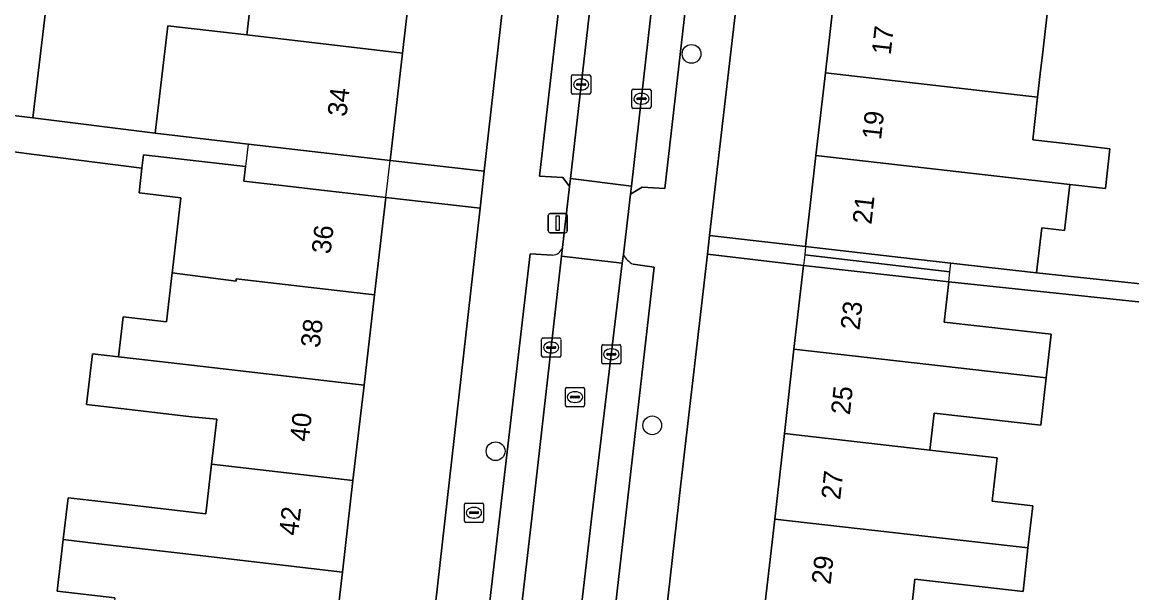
# Model space of a CAD drawing. Extents: x 161692 to 162379, y 380760 to 381678.
# Drawn here: x 161991.2 to 162049, y 381070.1 to 381099.9 of the extents above; entities that cross this region are included whole.
import ezdxf

# ---------------------------------------------------------------- set-up
doc = ezdxf.new("R2010")
doc.units = 0
for name, color, linetype in [('IMGEO_Boom', 7, 'Continuous'), ('IMGEO_Brandkraan', 7, 'Continuous'), ('IMGEO_Erf', 7, 'Continuous'), ('IMGEO_Kolk', 7, 'Continuous'), ('IMGEO_Lichtmast', 7, 'Continuous'), ('IMGEO_Pand', 7, 'Continuous'), ('IMGEO_Pand_nummerreeks', 7, 'Continuous'), ('IMGEO_Pand_overbouw', 7, 'Continuous'), ('IMGEO_Parkeervlak_open', 7, 'Continuous'), ('IMGEO_Rijbaan_lokaal_open', 7, 'Continuous'), ('IMGEO_Rioolput', 7, 'Continuous'), ('IMGEO_Voetpad_open', 7, 'Continuous')]:
    doc.layers.add(name, color=color, linetype=linetype)

msp = doc.modelspace()

# ---------------------------------------------------------------- linework, layer by layer
at = {"layer": 'IMGEO_Boom'}
for centre in [(162026.06, 381098.218), (162024.013, 381078.862), (162015.847, 381077.514)]:
    msp.add_circle(centre, 0.489, dxfattribs=at)
at = {"layer": 'IMGEO_Brandkraan'}
for p, q in [((162014.217, 381073.879), (162014.217, 381074.731)), ((162014.292, 381074.805), (162015.144, 381074.805)), ((162015.218, 381074.731), (162015.218, 381073.879)), ((162014.476, 381074.299), (162014.476, 381074.311)), ((162014.914, 381074.262), (162014.516, 381074.262)), ((162014.519, 381074.348), (162014.917, 381074.348)), ((162014.705, 381074.585), (162014.73, 381074.585)), ((162014.96, 381074.311), (162014.96, 381074.299)), ((162015.144, 381073.805), (162014.292, 381073.805)), ((162014.728, 381074.025), (162014.703, 381074.025))]:
    msp.add_line(p, q, dxfattribs=at)
for points in [[(162014.217, 381073.879), (162014.217, 381074.731)], [(162014.292, 381074.805), (162015.144, 381074.805)], [(162015.218, 381074.731), (162015.218, 381073.879)], [(162015.144, 381073.805), (162014.292, 381073.805)]]:
    msp.add_lwpolyline(points, dxfattribs=at)
for centre, radius, start, end in [((162014.294, 381074.729), 0.0765, 91.55205, 178.44795), ((162014.294, 381074.729), 0.0765, 91.55205, 178.44795), ((162015.142, 381074.729), 0.0765, 1.55205, 88.44795), ((162015.142, 381074.729), 0.0765, 1.55205, 88.44795), ((162014.516, 381074.308), 0.0403, 85.87752, 175.75265), ((162014.513, 381074.298), 0.0366, 178.93798, 274.71019), ((162014.917, 381074.305), 0.043, 264.86636, 352.45326), ((162014.921, 381074.31), 0.0386, 1.73085, 96.63898), ((162014.294, 381073.881), 0.0765, 181.55205, 268.44795), ((162014.294, 381073.881), 0.0765, 181.55205, 268.44795), ((162015.142, 381073.881), 0.0765, 271.55205, 358.44795), ((162015.142, 381073.881), 0.0765, 271.55205, 358.44795)]:
    msp.add_arc(centre, radius, start, end, dxfattribs=at)
for centre, major_axis, ratio, start_param, end_param in [((162014.704, 381074.305), (-0.387, 0.002), 0.722429, 4.712389, 7.853982), ((162014.729, 381074.305), (-0.39, 0.002), 0.717154, 1.570796, 4.712389)]:
    msp.add_ellipse(centre, major_axis=major_axis, ratio=ratio, start_param=start_param, end_param=end_param, dxfattribs=at)
at = {"layer": 'IMGEO_Erf'}
for points in [[(162035.551, 381119.365), (162036.033, 381123.612), (162036.527, 381127.958), (162036.985, 381131.991), (162037.033, 381132.415), (162037.423, 381135.851), (162037.92, 381140.376), (162037.974, 381140.851), (162038.785, 381147.992), (162040.047, 381148.788), (162033.856, 381148.586), (162032.093, 381132.546), (162027.003, 381088.756), (162032.008, 381088.174), (162032.547, 381092.92), (162033.036, 381097.223), (162033.545, 381101.706), (162034.052, 381106.169), (162034.536, 381110.429), (162035.032, 381114.798)], [(162020.89, 381142.109), (162016.141, 381142.676), (162015.438, 381136.612), (162014.808, 381131.181), (162014.169, 381125.667), (162013.541, 381120.248), (162012.907, 381114.777), (162012.26, 381109.203), (162011.62, 381103.682), (162010.992, 381098.263), (162010.343, 381092.663), (162015.25, 381092.109)], [(162015.033, 381090.181), (162010.119, 381090.735), (162009.531, 381085.664), (162008.985, 381080.948), (162008.409, 381075.981), (162007.857, 381071.218), (162007.271, 381066.168), (162006.724, 381061.442), (162006.134, 381056.359), (162005.584, 381051.613), (162005.021, 381046.75), (162004.45, 381041.827), (162009.512, 381041.24)], [(162029.902, 381069.631), (162030.396, 381073.978), (162030.902, 381078.436), (162031.4, 381082.824), (162031.897, 381087.196), (162026.889, 381087.778), (162025.499, 381075.815), (162021.85, 381043.562), (162026.876, 381042.993), (162027.389, 381047.51), (162027.905, 381052.055), (162028.399, 381056.401), (162028.887, 381060.699), (162029.403, 381065.244)]]:
    msp.add_lwpolyline(points, close=True, dxfattribs=at)
for points in [[(161992.384, 381100.419), (161991.714, 381094.888), (161998.101, 381094.083), (161998.75, 381099.682), (162002.869, 381099.204), (162003.112, 381101.298)], [(162044.611, 381100.449), (162044.334, 381098.005), (162044.258, 381097.34), (162044.102, 381095.966), (162043.849, 381093.735), (162046.01, 381093.49), (162047.876, 381093.278), (162047.639, 381091.201), (162045.774, 381091.414), (162045.501, 381089.015), (162044.315, 381089.15), (162044.049, 381086.807), (162050.613, 381086.117)], [(161995.995, 381069.879), (161992.992, 381070.227), (161993.302, 381072.906), (161993.555, 381075.087), (161995.419, 381074.871), (162000, 381074.34), (162000.746, 381074.253), (162001.043, 381076.835), (162001.314, 381079.187), (162000, 381079.311), (161995.875, 381079.789), (161994.524, 381079.946), (161994.831, 381082.59), (161996.182, 381082.433), (161996.424, 381084.519), (161998.686, 381084.256), (161998.983, 381086.811), (161998.997, 381086.93), (161999.437, 381090.719), (161997.26, 381090.972), (161997.41, 381092.267), (161991.792, 381092.98), (161988.59, 381093.391)], [(162050.514, 381085.174), (162039.467, 381086.335), (162039.229, 381084.241), (162044.806, 381083.608), (162044.547, 381081.331), (162044.267, 381078.864), (162038.707, 381079.496), (162038.489, 381077.574), (162041.997, 381077.176), (162041.74, 381074.914), (162043.85, 381074.674), (162043.601, 381072.478), (162043.343, 381070.204), (162037.704, 381070.845), (162037.469, 381068.772)]]:
    msp.add_lwpolyline(points, dxfattribs=at)
at = {"layer": 'IMGEO_Kolk'}
for p, q in [((162019.805, 381096.198), (162019.805, 381097.05)), ((162019.88, 381097.124), (162020.732, 381097.124)), ((162020.064, 381096.618), (162020.064, 381096.63)), ((162020.107, 381096.667), (162020.505, 381096.667)), ((162020.293, 381096.904), (162020.318, 381096.904)), ((162020.548, 381096.63), (162020.548, 381096.618)), ((162020.806, 381097.05), (162020.806, 381096.198)), ((162020.732, 381096.124), (162019.88, 381096.124)), ((162020.502, 381096.581), (162020.104, 381096.581)), ((162020.316, 381096.344), (162020.291, 381096.344)), ((162022.948, 381095.454), (162022.948, 381096.306)), ((162023.023, 381096.38), (162023.875, 381096.38)), ((162023.436, 381096.16), (162023.461, 381096.16)), ((162023.949, 381096.306), (162023.949, 381095.454)), ((162023.207, 381095.874), (162023.207, 381095.886)), ((162023.645, 381095.837), (162023.247, 381095.837)), ((162023.25, 381095.923), (162023.648, 381095.923)), ((162023.459, 381095.6), (162023.434, 381095.6)), ((162023.691, 381095.886), (162023.691, 381095.874)), ((162023.875, 381095.38), (162023.023, 381095.38)), ((162018.242, 381082.492), (162018.242, 381083.344)), ((162018.317, 381083.418), (162019.169, 381083.418)), ((162019.243, 381083.344), (162019.243, 381082.492)), ((162018.501, 381082.912), (162018.501, 381082.924)), ((162018.939, 381082.875), (162018.541, 381082.875)), ((162018.544, 381082.961), (162018.942, 381082.961)), ((162018.73, 381083.198), (162018.755, 381083.198)), ((162018.985, 381082.924), (162018.985, 381082.912)), ((162021.379, 381082.14), (162021.379, 381082.992)), ((162021.454, 381083.066), (162022.306, 381083.066)), ((162021.867, 381082.846), (162021.892, 381082.846)), ((162022.38, 381082.992), (162022.38, 381082.14)), ((162019.169, 381082.418), (162018.317, 381082.418)), ((162018.753, 381082.638), (162018.728, 381082.638)), ((162021.638, 381082.56), (162021.638, 381082.572)), ((162022.076, 381082.523), (162021.678, 381082.523)), ((162021.681, 381082.609), (162022.079, 381082.609)), ((162021.89, 381082.286), (162021.865, 381082.286)), ((162022.122, 381082.572), (162022.122, 381082.56)), ((162022.306, 381082.066), (162021.454, 381082.066))]:
    msp.add_line(p, q, dxfattribs=at)
for points in [[(162019.805, 381096.198), (162019.805, 381097.05)], [(162019.88, 381097.124), (162020.732, 381097.124)], [(162020.806, 381097.05), (162020.806, 381096.198)], [(162020.732, 381096.124), (162019.88, 381096.124)], [(162022.948, 381095.454), (162022.948, 381096.306)], [(162023.023, 381096.38), (162023.875, 381096.38)], [(162023.949, 381096.306), (162023.949, 381095.454)], [(162023.875, 381095.38), (162023.023, 381095.38)], [(162018.242, 381082.492), (162018.242, 381083.344)], [(162018.317, 381083.418), (162019.169, 381083.418)], [(162019.243, 381083.344), (162019.243, 381082.492)], [(162021.379, 381082.14), (162021.379, 381082.992)], [(162021.454, 381083.066), (162022.306, 381083.066)], [(162022.38, 381082.992), (162022.38, 381082.14)], [(162019.169, 381082.418), (162018.317, 381082.418)], [(162022.306, 381082.066), (162021.454, 381082.066)]]:
    msp.add_lwpolyline(points, dxfattribs=at)
for centre, radius, start, end in [((162019.882, 381097.048), 0.0765, 91.55205, 178.44795), ((162019.882, 381097.048), 0.0765, 91.55205, 178.44795), ((162020.104, 381096.627), 0.0403, 85.87752, 175.75265), ((162020.509, 381096.629), 0.0386, 1.73085, 96.63898), ((162020.73, 381097.048), 0.0765, 1.55205, 88.44795), ((162020.73, 381097.048), 0.0765, 1.55205, 88.44795), ((162019.882, 381096.2), 0.0765, 181.55205, 268.44795), ((162019.882, 381096.2), 0.0765, 181.55205, 268.44795), ((162020.101, 381096.617), 0.0366, 178.93798, 274.71019), ((162020.505, 381096.624), 0.043, 264.86636, 352.45326), ((162020.73, 381096.2), 0.0765, 271.55205, 358.44795), ((162020.73, 381096.2), 0.0765, 271.55205, 358.44795), ((162023.025, 381096.304), 0.0765, 91.55205, 178.44795), ((162023.025, 381096.304), 0.0765, 91.55205, 178.44795), ((162023.873, 381096.304), 0.0765, 1.55205, 88.44795), ((162023.873, 381096.304), 0.0765, 1.55205, 88.44795), ((162023.247, 381095.883), 0.0403, 85.87752, 175.75265), ((162023.244, 381095.873), 0.0366, 178.93798, 274.71019), ((162023.648, 381095.88), 0.043, 264.86636, 352.45326), ((162023.652, 381095.885), 0.0386, 1.73085, 96.63898), ((162023.025, 381095.456), 0.0765, 181.55205, 268.44795), ((162023.025, 381095.456), 0.0765, 181.55205, 268.44795), ((162023.873, 381095.456), 0.0765, 271.55205, 358.44795), ((162023.873, 381095.456), 0.0765, 271.55205, 358.44795), ((162018.319, 381083.342), 0.0765, 91.55205, 178.44795), ((162018.319, 381083.342), 0.0765, 91.55205, 178.44795), ((162019.167, 381083.342), 0.0765, 1.55205, 88.44795), ((162019.167, 381083.342), 0.0765, 1.55205, 88.44795), ((162018.541, 381082.921), 0.0403, 85.87752, 175.75265), ((162018.538, 381082.911), 0.0366, 178.93798, 274.71019), ((162018.942, 381082.918), 0.043, 264.86636, 352.45326), ((162018.946, 381082.923), 0.0386, 1.73085, 96.63898), ((162021.456, 381082.99), 0.0765, 91.55205, 178.44795), ((162021.456, 381082.99), 0.0765, 91.55205, 178.44795), ((162022.304, 381082.99), 0.0765, 1.55205, 88.44795), ((162022.304, 381082.99), 0.0765, 1.55205, 88.44795), ((162018.319, 381082.494), 0.0765, 181.55205, 268.44795), ((162018.319, 381082.494), 0.0765, 181.55205, 268.44795), ((162019.167, 381082.494), 0.0765, 271.55205, 358.44795), ((162019.167, 381082.494), 0.0765, 271.55205, 358.44795), ((162021.678, 381082.569), 0.0403, 85.87752, 175.75265), ((162021.675, 381082.559), 0.0366, 178.93798, 274.71019), ((162022.079, 381082.566), 0.043, 264.86636, 352.45326), ((162022.083, 381082.571), 0.0386, 1.73085, 96.63898), ((162021.456, 381082.142), 0.0765, 181.55205, 268.44795), ((162021.456, 381082.142), 0.0765, 181.55205, 268.44795), ((162022.304, 381082.142), 0.0765, 271.55205, 358.44795), ((162022.304, 381082.142), 0.0765, 271.55205, 358.44795)]:
    msp.add_arc(centre, radius, start, end, dxfattribs=at)
for centre, major_axis, ratio, start_param, end_param in [((162020.292, 381096.624), (-0.387, 0.002), 0.722429, 4.712389, 7.853982), ((162020.317, 381096.624), (-0.39, 0.002), 0.717154, 1.570796, 4.712389), ((162023.435, 381095.88), (-0.387, 0.002), 0.722429, 4.712389, 7.853982), ((162023.46, 381095.88), (-0.39, 0.002), 0.717154, 1.570796, 4.712389), ((162018.729, 381082.918), (-0.387, 0.002), 0.722429, 4.712389, 7.853982), ((162018.754, 381082.918), (-0.39, 0.002), 0.717154, 1.570796, 4.712389), ((162021.866, 381082.566), (-0.387, 0.002), 0.722429, 4.712389, 7.853982), ((162021.891, 381082.566), (-0.39, 0.002), 0.717154, 1.570796, 4.712389)]:
    msp.add_ellipse(centre, major_axis=major_axis, ratio=ratio, start_param=start_param, end_param=end_param, dxfattribs=at)
at = {"layer": 'IMGEO_Lichtmast'}
for p, q in [((162018.59, 381088.999), (162018.59, 381089.799)), ((162018.59, 381089.799), (162018.59, 381088.999)), ((162018.69, 381089.899), (162019.48, 381089.899)), ((162019.48, 381089.899), (162018.69, 381089.899)), ((162019.58, 381089.799), (162019.58, 381088.999)), ((162019.58, 381088.999), (162019.58, 381089.799)), ((162019.48, 381088.899), (162018.69, 381088.899)), ((162018.69, 381088.899), (162019.48, 381088.899))]:
    msp.add_line(p, q, dxfattribs=at)
msp.add_lwpolyline([(162019.01, 381089.774), (162019.16, 381089.774), (162019.16, 381089.024), (162019.01, 381089.024), (162019.01, 381089.774)], dxfattribs=at)
for centre, start, end in [((162018.69, 381089.799), 90, 180), ((162018.69, 381089.799), 90, 180), ((162019.48, 381089.799), 0, 90), ((162019.48, 381089.799), 360, 90), ((162018.69, 381088.999), 180, 270), ((162018.69, 381088.999), 180, 270), ((162019.48, 381088.999), 270, 0), ((162019.48, 381088.999), 270, 0)]:
    msp.add_arc(centre, 0.1, start, end, dxfattribs=at)
at = {"layer": 'IMGEO_Pand'}
for points in [[(162002.869, 381099.204), (162010.992, 381098.263), (162011.62, 381103.682), (162003.497, 381104.624), (161999.782, 381105.056), (161999.396, 381101.729), (162003.112, 381101.298)], [(162044.611, 381100.449), (162033.545, 381101.706), (162033.036, 381097.223), (162044.102, 381095.966), (162044.258, 381097.34), (162044.334, 381098.005)], [(161992.384, 381100.419), (161989.476, 381100.755), (161988.808, 381095.24), (161991.714, 381094.888)], [(162010.992, 381098.263), (162002.869, 381099.204), (161998.75, 381099.682), (161998.101, 381094.083), (162002.22, 381093.605), (162002.942, 381093.521), (162002.961, 381093.519), (162005.377, 381093.239), (162006.726, 381093.082), (162010.343, 381092.663)], [(162033.036, 381097.223), (162032.547, 381092.92), (162045.774, 381091.414), (162047.639, 381091.201), (162047.876, 381093.278), (162046.01, 381093.49), (162043.849, 381093.735), (162044.102, 381095.966)], [(162010.119, 381090.735), (162006.477, 381091.157), (162005.153, 381091.311), (162002.718, 381091.593), (162002.806, 381092.348), (161997.491, 381092.965), (161997.41, 381092.267), (161997.26, 381090.972), (161999.437, 381090.719), (161998.997, 381086.93), (161998.983, 381086.811), (162002.315, 381086.376), (162002.329, 381086.499), (162009.531, 381085.664)], [(162032.547, 381092.92), (162032.008, 381088.174), (162036.977, 381087.61), (162039.578, 381087.315), (162044.049, 381086.807), (162044.315, 381089.15), (162045.501, 381089.015), (162045.774, 381091.414)], [(162009.531, 381085.664), (162002.329, 381086.499), (162002.315, 381086.376), (161998.983, 381086.811), (161998.686, 381084.256), (161996.424, 381084.519), (161996.182, 381082.433), (161996.945, 381082.344), (162000, 381081.99), (162008.985, 381080.948)], [(162044.547, 381081.331), (162044.806, 381083.608), (162039.229, 381084.241), (162039.467, 381086.335), (162036.865, 381086.631), (162031.897, 381087.196), (162031.4, 381082.824)], [(162038.489, 381077.574), (162038.707, 381079.496), (162044.267, 381078.864), (162044.547, 381081.331), (162031.4, 381082.824), (162030.902, 381078.436)], [(162008.985, 381080.948), (162000, 381081.99), (161996.945, 381082.344), (161996.182, 381082.433), (161994.831, 381082.59), (161994.524, 381079.946), (161995.875, 381079.789), (162000, 381079.311), (162001.314, 381079.187), (162001.043, 381076.835), (162008.409, 381075.981)], [(162038.489, 381077.574), (162030.902, 381078.436), (162030.396, 381073.978), (162043.601, 381072.478), (162043.85, 381074.674), (162041.74, 381074.914), (162041.997, 381077.176)], [(161993.302, 381072.906), (161995.166, 381072.69), (162000, 381072.129), (162007.857, 381071.218), (162008.409, 381075.981), (162001.043, 381076.835), (162000.746, 381074.253), (162000, 381074.34), (161995.419, 381074.871), (161993.555, 381075.087)], [(162037.469, 381068.772), (162037.704, 381070.845), (162043.343, 381070.204), (162043.601, 381072.478), (162030.396, 381073.978), (162029.902, 381069.631)], [(162007.857, 381071.218), (162000, 381072.129), (161995.166, 381072.69), (161993.302, 381072.906), (161992.992, 381070.227), (161995.995, 381069.879), (161995.72, 381067.506), (161999.975, 381067.013), (162007.271, 381066.168)]]:
    msp.add_lwpolyline(points, close=True, dxfattribs=at)
at = {"layer": 'IMGEO_Pand_overbouw'}
for points in [[(162010.343, 381092.663), (162006.726, 381093.082), (162005.377, 381093.239), (162002.961, 381093.519), (162002.942, 381093.521), (162002.806, 381092.348), (162002.718, 381091.593), (162005.153, 381091.311), (162006.477, 381091.157), (162010.119, 381090.735)], [(162032.008, 381088.174), (162031.96, 381087.75), (162039.528, 381086.87), (162039.578, 381087.315), (162036.977, 381087.61)], [(162031.96, 381087.75), (162031.897, 381087.196), (162036.865, 381086.631), (162039.467, 381086.335), (162039.528, 381086.87)]]:
    msp.add_lwpolyline(points, close=True, dxfattribs=at)
at = {"layer": 'IMGEO_Parkeervlak_open'}
for points in [[(162025.853, 381147.926), (162024.595, 381148.112), (162018.133, 381091.846), (162019.352, 381091.773), (162019.694, 381091.309), (162019.742, 381091.725), (162021.634, 381108.154), (162023.561, 381124.838), (162025.096, 381138.002), (162026.345, 381148.219)], [(162028.651, 381141.53), (162028.633, 381141.398), (162026.457, 381122.199), (162024.918, 381108.886), (162022.934, 381091.333), (162022.885, 381090.903), (162023.479, 381091.266), (162024.673, 381091.207), (162030.343, 381140.871), (162029.151, 381141.009)], [(162014.282, 381043.933), (162014.331, 381044.365), (162015.725, 381056.673), (162017.736, 381074.025), (162019.283, 381087.682), (162019.333, 381088.124)], [(162018.82, 381087.735), (162017.652, 381087.808), (162012.631, 381044.57), (162013.964, 381044.409)], [(162022.506, 381087.765), (162022.452, 381087.318), (162020.88, 381074.29), (162018.867, 381056.828), (162017.398, 381043.995), (162017.331, 381043.409)], [(162018.028, 381043.889), (162019.158, 381043.753), (162024.115, 381087.105), (162023.01, 381087.254)]]:
    msp.add_lwpolyline(points, dxfattribs=at)
for centre, radius, start, end in [((162018.783, 381088.316), 0.582, 273.60133, 340.74363), ((162023.622, 381088.361), 1.265, 208.12345, 241.08628)]:
    msp.add_arc(centre, radius, start, end, dxfattribs=at)
at = {"layer": 'IMGEO_Rijbaan_lokaal_open'}
for points in [[(162029.51, 381147.963), (162026.366, 381148.384), (162026.345, 381148.219), (162025.096, 381138.002), (162023.561, 381124.838), (162021.634, 381108.154), (162019.742, 381091.725), (162022.934, 381091.333), (162024.918, 381108.886), (162026.457, 381122.199), (162028.633, 381141.398), (162028.651, 381141.53), (162028.922, 381143.563)], [(162019.283, 381087.682), (162022.452, 381087.318), (162022.506, 381087.765), (162022.885, 381090.903), (162022.934, 381091.333), (162019.742, 381091.725), (162019.694, 381091.309), (162019.333, 381088.124)], [(162017.398, 381043.995), (162018.867, 381056.828), (162020.88, 381074.29), (162022.452, 381087.318), (162019.283, 381087.682), (162017.736, 381074.025), (162015.725, 381056.673), (162014.331, 381044.365)]]:
    msp.add_lwpolyline(points, close=True, dxfattribs=at)
at = {"layer": 'IMGEO_Rioolput'}
for p, q in [((162019.483, 381079.909), (162019.483, 381080.761)), ((162019.558, 381080.835), (162020.41, 381080.835)), ((162019.971, 381080.615), (162019.996, 381080.615)), ((162020.484, 381080.761), (162020.484, 381079.909)), ((162019.742, 381080.329), (162019.742, 381080.341)), ((162020.18, 381080.292), (162019.782, 381080.292)), ((162019.785, 381080.378), (162020.183, 381080.378)), ((162019.994, 381080.055), (162019.969, 381080.055)), ((162020.226, 381080.341), (162020.226, 381080.329)), ((162020.41, 381079.835), (162019.558, 381079.835))]:
    msp.add_line(p, q, dxfattribs=at)
for points in [[(162019.483, 381079.909), (162019.483, 381080.761)], [(162019.558, 381080.835), (162020.41, 381080.835)], [(162020.484, 381080.761), (162020.484, 381079.909)], [(162020.41, 381079.835), (162019.558, 381079.835)]]:
    msp.add_lwpolyline(points, dxfattribs=at)
for centre, radius, start, end in [((162019.56, 381080.759), 0.0765, 91.55205, 178.44795), ((162019.56, 381080.759), 0.0765, 91.55205, 178.44795), ((162020.408, 381080.759), 0.0765, 1.55205, 88.44795), ((162020.408, 381080.759), 0.0765, 1.55205, 88.44795), ((162019.56, 381079.911), 0.0765, 181.55205, 268.44795), ((162019.56, 381079.911), 0.0765, 181.55205, 268.44795), ((162019.782, 381080.338), 0.0403, 85.87752, 175.75265), ((162019.779, 381080.328), 0.0366, 178.93798, 274.71019), ((162020.183, 381080.335), 0.043, 264.86636, 352.45326), ((162020.187, 381080.34), 0.0386, 1.73085, 96.63898), ((162020.408, 381079.911), 0.0765, 271.55205, 358.44795), ((162020.408, 381079.911), 0.0765, 271.55205, 358.44795)]:
    msp.add_arc(centre, radius, start, end, dxfattribs=at)
for centre, major_axis, ratio, start_param, end_param in [((162019.97, 381080.335), (-0.387, 0.002), 0.722429, 4.712389, 7.853982), ((162019.995, 381080.335), (-0.39, 0.002), 0.717154, 1.570796, 4.712389)]:
    msp.add_ellipse(centre, major_axis=major_axis, ratio=ratio, start_param=start_param, end_param=end_param, dxfattribs=at)
at = {"layer": 'IMGEO_Voetpad_open'}
for points in [[(162026.345, 381148.219), (162026.366, 381148.384), (162026.485, 381149.36), (162021.813, 381150.411), (162020.89, 381142.109), (162015.25, 381092.109), (162015.033, 381090.181), (162009.512, 381041.24), (162009.346, 381039.768), (162009.322, 381039.552), (162005.116, 381004.283), (162004.93, 381002.725), (162004.605, 381000), (162001.24, 380971.782), (162003.756, 380969.496), (162007.002, 380997.196), (162008.247, 380997.073)], [(162019.333, 381088.124), (162019.694, 381091.309), (162019.352, 381091.773), (162018.133, 381091.846), (162024.595, 381148.112), (162025.853, 381147.926)], [(162025.499, 381075.815), (162026.889, 381087.778), (162027.003, 381088.756), (162032.093, 381132.546), (162033.856, 381148.586), (162029.575, 381148.446), (162029.51, 381147.963), (162028.922, 381143.563), (162029.417, 381143.497), (162029.146, 381141.464), (162028.651, 381141.53)], [(162029.151, 381141.009), (162030.343, 381140.871), (162024.673, 381091.207), (162023.479, 381091.266), (162022.885, 381090.903), (162022.506, 381087.765)], [(161988.59, 381093.391), (161991.792, 381092.98), (161997.41, 381092.267), (161997.491, 381092.965), (162002.806, 381092.348), (162002.718, 381091.593), (162005.153, 381091.311), (162006.477, 381091.157), (162010.119, 381090.735), (162015.033, 381090.181), (162015.25, 381092.109), (162010.343, 381092.663), (162006.726, 381093.082), (162005.377, 381093.239), (162002.961, 381093.519), (162002.942, 381093.521), (162002.22, 381093.605), (161998.101, 381094.083), (161991.714, 381094.888), (161988.808, 381095.24)], [(162050.613, 381086.117), (162044.049, 381086.807), (162039.578, 381087.315), (162036.977, 381087.61), (162032.008, 381088.174), (162027.003, 381088.756), (162026.889, 381087.778), (162031.897, 381087.196), (162036.865, 381086.631), (162039.467, 381086.335), (162050.514, 381085.174)], [(162009.259, 381005.577), (162008.268, 381005.751), (162012.34, 381040.393), (162012.631, 381044.57), (162017.652, 381087.808)], [(162017.652, 381087.808), (162018.82, 381087.735)], [(162023.01, 381087.254), (162024.115, 381087.105), (162019.158, 381043.753), (162018.613, 381039.74), (162014.223, 381000), (162013.574, 380994.888), (162012.38, 380994.993)], [(162013.002, 380966.811), (162015.772, 380991.71), (162015.965, 380993.447), (162015.99, 380993.672), (162016.694, 381000), (162018.038, 381009.86), (162021.693, 381042.175), (162021.85, 381043.562), (162025.499, 381075.815)]]:
    msp.add_lwpolyline(points, dxfattribs=at)
for centre, radius, start, end in [((162018.783, 381088.316), 0.582, 273.60133, 340.74363), ((162023.622, 381088.361), 1.265, 208.12345, 241.08628)]:
    msp.add_arc(centre, radius, start, end, dxfattribs=at)

# ---------------------------------------------------------------- texts
at = {"layer": 'IMGEO_Pand_nummerreeks'}
for s, rotation, p in [('17', 83.52006, (162036.441, 381098.134)), ('34', 83.38828, (162008.067, 381094.917)), ('19', 83.5203, (162035.938, 381093.71)), ('21', 83.5203, (162035.438, 381089.307)), ('36', 83.38828, (162007.237, 381087.759)), ('23', 83.51957, (162034.812, 381083.795)), ('38', 83.38828, (162006.671, 381082.871)), ('25', 83.51957, (162034.31, 381079.374)), ('40', 83.38828, (162006.104, 381077.98)), ('27', 83.52006, (162033.808, 381074.954)), ('42', 83.38826, (162005.536, 381073.083)), ('29', 83.51957, (162033.306, 381070.534))]:
    msp.add_text(s, height=1, rotation=rotation, dxfattribs=at).set_placement(p)

doc.saveas('drawing.dxf')
